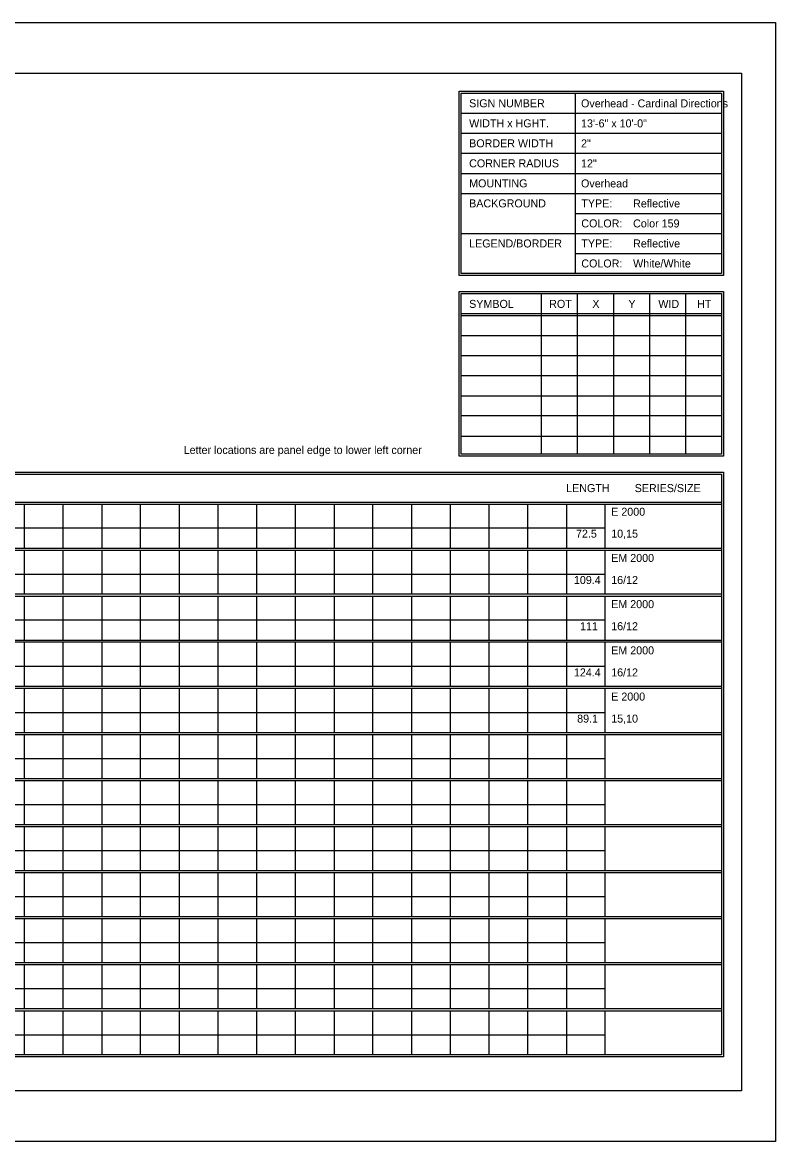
# Model space of a CAD drawing. Extents: x 1806251 to 1809821, y 414895 to 422886.
# Drawn here: x 1809679.34 to 1809684.89, y 415025.97 to 415034.23 of the extents above; entities that cross this region are included whole.
import ezdxf

# ---------------------------------------------------------------- set-up
doc = ezdxf.new("R2010")
doc.units = 0
doc.layers.add('GSSHT', color=7, linetype='Continuous')

msp = doc.modelspace()

# ---------------------------------------------------------------- linework, layer by layer
at = {"layer": 'GSSHT'}
for p, q in [((1809672.1349, 415034.2262), (1809684.8891, 415034.2262)), ((1809684.8891, 415034.2262), (1809684.8891, 415025.9725)), ((1809683.4126, 415033.7035), (1809683.4126, 415032.3747)), ((1809682.571, 415033.5559), (1809684.4905, 415033.5559)), ((1809682.571, 415033.4082), (1809684.4905, 415033.4082)), ((1809682.571, 415033.2606), (1809684.4905, 415033.2606)), ((1809682.571, 415033.1129), (1809684.4905, 415033.1129)), ((1809682.571, 415032.9653), (1809684.4905, 415032.9653)), ((1809683.4126, 415032.8176), (1809684.4905, 415032.8176)), ((1809682.571, 415032.67), (1809684.4905, 415032.67)), ((1809683.4126, 415032.5223), (1809684.4905, 415032.5223)), ((1809683.1616, 415032.227), (1809683.1616, 415031.0428)), ((1809683.4274, 415032.227), (1809683.4274, 415031.0428)), ((1809683.6931, 415032.227), (1809683.6931, 415031.0428)), ((1809683.9589, 415032.227), (1809683.9589, 415031.0428)), ((1809684.2247, 415032.227), (1809684.2247, 415031.0428)), ((1809682.571, 415032.0794), (1809684.4905, 415032.0794)), ((1809682.571, 415032.0646), (1809684.4905, 415032.0646)), ((1809682.571, 415031.9169), (1809684.4905, 415031.9169)), ((1809682.571, 415031.7693), (1809684.4905, 415031.7693)), ((1809682.571, 415031.6216), (1809684.4905, 415031.6216)), ((1809682.571, 415031.471), (1809684.4905, 415031.471)), ((1809682.571, 415031.3263), (1809684.4905, 415031.3263)), ((1809682.571, 415031.1757), (1809684.4905, 415031.1757)), ((1809672.7816, 415030.6885), (1809684.4905, 415030.6885)), ((1809672.7816, 415030.6737), (1809684.4905, 415030.6737)), ((1809679.3492, 415030.6737), (1809679.3492, 415030.3489)), ((1809679.6357, 415030.6737), (1809679.6357, 415030.3489)), ((1809679.9221, 415030.6737), (1809679.9221, 415030.3489)), ((1809680.2056, 415030.6737), (1809680.2056, 415030.3489)), ((1809680.492, 415030.6737), (1809680.492, 415030.3489)), ((1809680.7785, 415030.6737), (1809680.7785, 415030.3489)), ((1809681.062, 415030.6737), (1809681.062, 415030.3489)), ((1809681.3484, 415030.6737), (1809681.3484, 415030.3489)), ((1809681.6349, 415030.6737), (1809681.6349, 415030.3489)), ((1809681.9184, 415030.6737), (1809681.9184, 415030.3489)), ((1809682.2048, 415030.6737), (1809682.2048, 415030.3489)), ((1809682.4913, 415030.6737), (1809682.4913, 415030.3489)), ((1809682.7747, 415030.6737), (1809682.7747, 415030.3489)), ((1809683.0612, 415030.6737), (1809683.0612, 415030.3489)), ((1809683.3476, 415030.6737), (1809683.3476, 415030.3489)), ((1809683.6311, 415030.6737), (1809683.6311, 415030.3489)), ((1809672.7816, 415030.4995), (1809683.6311, 415030.4995)), ((1809672.7816, 415030.3489), (1809684.4905, 415030.3489)), ((1809672.7816, 415030.3341), (1809684.4905, 415030.3341)), ((1809679.3492, 415030.3341), (1809679.3492, 415030.0122)), ((1809679.6357, 415030.3341), (1809679.6357, 415030.0122)), ((1809679.9221, 415030.3341), (1809679.9221, 415030.0122)), ((1809680.2056, 415030.3341), (1809680.2056, 415030.0122)), ((1809680.492, 415030.3341), (1809680.492, 415030.0122)), ((1809680.7785, 415030.3341), (1809680.7785, 415030.0122)), ((1809681.062, 415030.3341), (1809681.062, 415030.0122)), ((1809681.3484, 415030.3341), (1809681.3484, 415030.0122)), ((1809681.6349, 415030.3341), (1809681.6349, 415030.0122)), ((1809681.9184, 415030.3341), (1809681.9184, 415030.0122)), ((1809682.2048, 415030.3341), (1809682.2048, 415030.0122)), ((1809682.4913, 415030.3341), (1809682.4913, 415030.0122)), ((1809682.7747, 415030.3341), (1809682.7747, 415030.0122)), ((1809683.0612, 415030.3341), (1809683.0612, 415030.0122)), ((1809683.3476, 415030.3341), (1809683.3476, 415030.0122)), ((1809683.6311, 415030.3341), (1809683.6311, 415030.0122)), ((1809672.7816, 415030.1569), (1809683.6311, 415030.1569)), ((1809672.7816, 415030.0122), (1809684.4905, 415030.0122)), ((1809672.7816, 415029.9945), (1809684.4905, 415029.9945)), ((1809679.3492, 415029.9945), (1809679.3492, 415029.6697)), ((1809679.6357, 415029.9945), (1809679.6357, 415029.6697)), ((1809679.9221, 415029.9945), (1809679.9221, 415029.6697)), ((1809680.2056, 415029.9945), (1809680.2056, 415029.6697)), ((1809680.492, 415029.9945), (1809680.492, 415029.6697)), ((1809680.7785, 415029.9945), (1809680.7785, 415029.6697)), ((1809681.062, 415029.9945), (1809681.062, 415029.6697)), ((1809681.3484, 415029.9945), (1809681.3484, 415029.6697)), ((1809681.6349, 415029.9945), (1809681.6349, 415029.6697)), ((1809681.9184, 415029.9945), (1809681.9184, 415029.6697)), ((1809682.2048, 415029.9945), (1809682.2048, 415029.6697)), ((1809682.4913, 415029.9945), (1809682.4913, 415029.6697)), ((1809682.7747, 415029.9945), (1809682.7747, 415029.6697)), ((1809683.0612, 415029.9945), (1809683.0612, 415029.6697)), ((1809683.3476, 415029.9945), (1809683.3476, 415029.6697)), ((1809683.6311, 415029.9945), (1809683.6311, 415029.6697)), ((1809672.7816, 415029.8203), (1809683.6311, 415029.8203)), ((1809672.7816, 415029.6697), (1809684.4905, 415029.6697)), ((1809672.7816, 415029.6579), (1809684.4905, 415029.6579)), ((1809679.3492, 415029.6579), (1809679.3492, 415029.3301)), ((1809679.6357, 415029.6579), (1809679.6357, 415029.3301)), ((1809679.9221, 415029.6579), (1809679.9221, 415029.3301)), ((1809680.2056, 415029.6579), (1809680.2056, 415029.3301)), ((1809680.492, 415029.6579), (1809680.492, 415029.3301)), ((1809680.7785, 415029.6579), (1809680.7785, 415029.3301)), ((1809681.062, 415029.6579), (1809681.062, 415029.3301)), ((1809681.3484, 415029.6579), (1809681.3484, 415029.3301)), ((1809681.6349, 415029.6579), (1809681.6349, 415029.3301)), ((1809681.9184, 415029.6579), (1809681.9184, 415029.3301)), ((1809682.2048, 415029.6579), (1809682.2048, 415029.3301)), ((1809682.4913, 415029.6579), (1809682.4913, 415029.3301)), ((1809682.7747, 415029.6579), (1809682.7747, 415029.3301)), ((1809683.0612, 415029.6579), (1809683.0612, 415029.3301)), ((1809683.3476, 415029.6579), (1809683.3476, 415029.3301)), ((1809683.6311, 415029.6579), (1809683.6311, 415029.3301)), ((1809672.7816, 415029.4777), (1809683.6311, 415029.4777)), ((1809672.7816, 415029.3301), (1809684.4905, 415029.3301)), ((1809672.7816, 415029.3153), (1809684.4905, 415029.3153)), ((1809679.3492, 415029.3153), (1809679.3492, 415028.9905)), ((1809679.6357, 415029.3153), (1809679.6357, 415028.9905)), ((1809679.9221, 415029.3153), (1809679.9221, 415028.9905)), ((1809680.2056, 415029.3153), (1809680.2056, 415028.9905)), ((1809680.492, 415029.3153), (1809680.492, 415028.9905)), ((1809680.7785, 415029.3153), (1809680.7785, 415028.9905)), ((1809681.062, 415029.3153), (1809681.062, 415028.9905)), ((1809681.3484, 415029.3153), (1809681.3484, 415028.9905)), ((1809681.6349, 415029.3153), (1809681.6349, 415028.9905)), ((1809681.9184, 415029.3153), (1809681.9184, 415028.9905)), ((1809682.2048, 415029.3153), (1809682.2048, 415028.9905)), ((1809682.4913, 415029.3153), (1809682.4913, 415028.9905)), ((1809682.7747, 415029.3153), (1809682.7747, 415028.9905)), ((1809683.0612, 415029.3153), (1809683.0612, 415028.9905)), ((1809683.3476, 415029.3153), (1809683.3476, 415028.9905)), ((1809683.6311, 415029.3153), (1809683.6311, 415028.9905)), ((1809672.7816, 415029.1381), (1809683.6311, 415029.1381)), ((1809672.7816, 415028.9905), (1809684.4905, 415028.9905)), ((1809672.7816, 415028.9757), (1809684.4905, 415028.9757)), ((1809679.3492, 415028.9757), (1809679.3492, 415028.6509)), ((1809679.6357, 415028.9757), (1809679.6357, 415028.6509)), ((1809679.9221, 415028.9757), (1809679.9221, 415028.6509)), ((1809680.2056, 415028.9757), (1809680.2056, 415028.6509)), ((1809680.492, 415028.9757), (1809680.492, 415028.6509)), ((1809680.7785, 415028.9757), (1809680.7785, 415028.6509)), ((1809681.062, 415028.9757), (1809681.062, 415028.6509)), ((1809681.3484, 415028.9757), (1809681.3484, 415028.6509)), ((1809681.6349, 415028.9757), (1809681.6349, 415028.6509)), ((1809681.9184, 415028.9757), (1809681.9184, 415028.6509)), ((1809682.2048, 415028.9757), (1809682.2048, 415028.6509)), ((1809682.4913, 415028.9757), (1809682.4913, 415028.6509)), ((1809682.7747, 415028.9757), (1809682.7747, 415028.6509)), ((1809683.0612, 415028.9757), (1809683.0612, 415028.6509)), ((1809683.3476, 415028.9757), (1809683.3476, 415028.6509)), ((1809683.6311, 415028.9757), (1809683.6311, 415028.6509)), ((1809672.7816, 415028.7985), (1809683.6311, 415028.7985)), ((1809672.7816, 415028.6509), (1809684.4905, 415028.6509)), ((1809672.7816, 415028.6361), (1809684.4905, 415028.6361)), ((1809679.3492, 415028.6361), (1809679.3492, 415028.3113)), ((1809679.6357, 415028.6361), (1809679.6357, 415028.3113)), ((1809679.9221, 415028.6361), (1809679.9221, 415028.3113)), ((1809680.2056, 415028.6361), (1809680.2056, 415028.3113)), ((1809680.492, 415028.6361), (1809680.492, 415028.3113)), ((1809680.7785, 415028.6361), (1809680.7785, 415028.3113)), ((1809681.062, 415028.6361), (1809681.062, 415028.3113)), ((1809681.3484, 415028.6361), (1809681.3484, 415028.3113)), ((1809681.6349, 415028.6361), (1809681.6349, 415028.3113)), ((1809681.9184, 415028.6361), (1809681.9184, 415028.3113)), ((1809682.2048, 415028.6361), (1809682.2048, 415028.3113)), ((1809682.4913, 415028.6361), (1809682.4913, 415028.3113)), ((1809682.7747, 415028.6361), (1809682.7747, 415028.3113)), ((1809683.0612, 415028.6361), (1809683.0612, 415028.3113)), ((1809683.3476, 415028.6361), (1809683.3476, 415028.3113)), ((1809683.6311, 415028.6361), (1809683.6311, 415028.3113)), ((1809672.7816, 415028.4589), (1809683.6311, 415028.4589)), ((1809672.7816, 415028.3113), (1809684.4905, 415028.3113)), ((1809672.7816, 415028.2965), (1809684.4905, 415028.2965)), ((1809679.3492, 415028.2965), (1809679.3492, 415027.9717)), ((1809679.6357, 415028.2965), (1809679.6357, 415027.9717)), ((1809679.9221, 415028.2965), (1809679.9221, 415027.9717)), ((1809680.2056, 415028.2965), (1809680.2056, 415027.9717)), ((1809680.492, 415028.2965), (1809680.492, 415027.9717)), ((1809680.7785, 415028.2965), (1809680.7785, 415027.9717)), ((1809681.062, 415028.2965), (1809681.062, 415027.9717)), ((1809681.3484, 415028.2965), (1809681.3484, 415027.9717)), ((1809681.6349, 415028.2965), (1809681.6349, 415027.9717)), ((1809681.9184, 415028.2965), (1809681.9184, 415027.9717)), ((1809682.2048, 415028.2965), (1809682.2048, 415027.9717)), ((1809682.4913, 415028.2965), (1809682.4913, 415027.9717)), ((1809682.7747, 415028.2965), (1809682.7747, 415027.9717)), ((1809683.0612, 415028.2965), (1809683.0612, 415027.9717)), ((1809683.3476, 415028.2965), (1809683.3476, 415027.9717)), ((1809683.6311, 415028.2965), (1809683.6311, 415027.9717)), ((1809672.7816, 415028.1193), (1809683.6311, 415028.1193)), ((1809672.7816, 415027.9717), (1809684.4905, 415027.9717)), ((1809672.7816, 415027.9569), (1809684.4905, 415027.9569)), ((1809679.3492, 415027.9569), (1809679.3492, 415027.6321)), ((1809679.6357, 415027.9569), (1809679.6357, 415027.6321)), ((1809679.9221, 415027.9569), (1809679.9221, 415027.6321)), ((1809680.2056, 415027.9569), (1809680.2056, 415027.6321)), ((1809680.492, 415027.9569), (1809680.492, 415027.6321)), ((1809680.7785, 415027.9569), (1809680.7785, 415027.6321)), ((1809681.062, 415027.9569), (1809681.062, 415027.6321)), ((1809681.3484, 415027.9569), (1809681.3484, 415027.6321)), ((1809681.6349, 415027.9569), (1809681.6349, 415027.6321)), ((1809681.9184, 415027.9569), (1809681.9184, 415027.6321)), ((1809682.2048, 415027.9569), (1809682.2048, 415027.6321)), ((1809682.4913, 415027.9569), (1809682.4913, 415027.6321)), ((1809682.7747, 415027.9569), (1809682.7747, 415027.6321)), ((1809683.0612, 415027.9569), (1809683.0612, 415027.6321)), ((1809683.3476, 415027.9569), (1809683.3476, 415027.6321)), ((1809683.6311, 415027.9569), (1809683.6311, 415027.6321)), ((1809672.7816, 415027.7797), (1809683.6311, 415027.7797)), ((1809672.7816, 415027.6321), (1809684.4905, 415027.6321)), ((1809672.7816, 415027.6173), (1809684.4905, 415027.6173)), ((1809679.3492, 415027.6173), (1809679.3492, 415027.2925)), ((1809679.6357, 415027.6173), (1809679.6357, 415027.2925)), ((1809679.9221, 415027.6173), (1809679.9221, 415027.2925)), ((1809680.2056, 415027.6173), (1809680.2056, 415027.2925)), ((1809680.492, 415027.6173), (1809680.492, 415027.2925)), ((1809680.7785, 415027.6173), (1809680.7785, 415027.2925)), ((1809681.062, 415027.6173), (1809681.062, 415027.2925)), ((1809681.3484, 415027.6173), (1809681.3484, 415027.2925)), ((1809681.6349, 415027.6173), (1809681.6349, 415027.2925)), ((1809681.9184, 415027.6173), (1809681.9184, 415027.2925)), ((1809682.2048, 415027.6173), (1809682.2048, 415027.2925)), ((1809682.4913, 415027.6173), (1809682.4913, 415027.2925)), ((1809682.7747, 415027.6173), (1809682.7747, 415027.2925)), ((1809683.0612, 415027.6173), (1809683.0612, 415027.2925)), ((1809683.3476, 415027.6173), (1809683.3476, 415027.2925)), ((1809683.6311, 415027.6173), (1809683.6311, 415027.2925)), ((1809672.7816, 415027.4401), (1809683.6311, 415027.4401)), ((1809672.7816, 415027.2925), (1809684.4905, 415027.2925)), ((1809672.7816, 415027.2777), (1809684.4905, 415027.2777)), ((1809679.3492, 415027.2777), (1809679.3492, 415026.9529)), ((1809679.6357, 415027.2777), (1809679.6357, 415026.9529)), ((1809679.9221, 415027.2777), (1809679.9221, 415026.9529)), ((1809680.2056, 415027.2777), (1809680.2056, 415026.9529)), ((1809680.492, 415027.2777), (1809680.492, 415026.9529)), ((1809680.7785, 415027.2777), (1809680.7785, 415026.9529)), ((1809681.062, 415027.2777), (1809681.062, 415026.9529)), ((1809681.3484, 415027.2777), (1809681.3484, 415026.9529)), ((1809681.6349, 415027.2777), (1809681.6349, 415026.9529)), ((1809681.9184, 415027.2777), (1809681.9184, 415026.9529)), ((1809682.2048, 415027.2777), (1809682.2048, 415026.9529)), ((1809682.4913, 415027.2777), (1809682.4913, 415026.9529)), ((1809682.7747, 415027.2777), (1809682.7747, 415026.9529)), ((1809683.0612, 415027.2777), (1809683.0612, 415026.9529)), ((1809683.3476, 415027.2777), (1809683.3476, 415026.9529)), ((1809683.6311, 415027.2777), (1809683.6311, 415026.9529)), ((1809672.7816, 415027.1005), (1809683.6311, 415027.1005)), ((1809672.7816, 415026.9529), (1809684.4905, 415026.9529)), ((1809672.7816, 415026.9381), (1809684.4905, 415026.9381)), ((1809679.3492, 415026.9381), (1809679.3492, 415026.6133)), ((1809679.6357, 415026.9381), (1809679.6357, 415026.6133)), ((1809679.9221, 415026.9381), (1809679.9221, 415026.6133)), ((1809680.2056, 415026.9381), (1809680.2056, 415026.6133)), ((1809680.492, 415026.9381), (1809680.492, 415026.6133)), ((1809680.7785, 415026.9381), (1809680.7785, 415026.6133)), ((1809681.062, 415026.9381), (1809681.062, 415026.6133)), ((1809681.3484, 415026.9381), (1809681.3484, 415026.6133)), ((1809681.6349, 415026.9381), (1809681.6349, 415026.6133)), ((1809681.9184, 415026.9381), (1809681.9184, 415026.6133)), ((1809682.2048, 415026.9381), (1809682.2048, 415026.6133)), ((1809682.4913, 415026.9381), (1809682.4913, 415026.6133)), ((1809682.7747, 415026.9381), (1809682.7747, 415026.6133)), ((1809683.0612, 415026.9381), (1809683.0612, 415026.6133)), ((1809683.3476, 415026.9381), (1809683.3476, 415026.6133)), ((1809683.6311, 415026.9381), (1809683.6311, 415026.6133)), ((1809672.7816, 415026.7609), (1809683.6311, 415026.7609)), ((1809684.8891, 415025.9725), (1809672.1349, 415025.9725))]:
    msp.add_line(p, q, dxfattribs=at)
for points in [[(1809672.634, 415033.8512), (1809684.6381, 415033.8512), (1809684.6381, 415026.3475), (1809672.634, 415026.3475)], [(1809682.5562, 415033.7183), (1809684.5052, 415033.7183), (1809684.5052, 415032.3599), (1809682.5562, 415032.3599)], [(1809682.571, 415033.7035), (1809684.4905, 415033.7035), (1809684.4905, 415032.3747), (1809682.571, 415032.3747)], [(1809682.5562, 415032.2418), (1809684.5052, 415032.2418), (1809684.5052, 415031.0281), (1809682.5562, 415031.0281)], [(1809682.571, 415032.227), (1809684.4905, 415032.227), (1809684.4905, 415031.0428), (1809682.571, 415031.0428)], [(1809672.7669, 415030.91), (1809684.5052, 415030.91), (1809684.5052, 415026.5985), (1809672.7669, 415026.5985)], [(1809672.7816, 415030.8952), (1809684.4905, 415030.8952), (1809684.4905, 415026.6133), (1809672.7816, 415026.6133)]]:
    msp.add_lwpolyline(points, close=True, dxfattribs=at)

# ---------------------------------------------------------------- texts
for s, height, p in [('SIGN NUMBER', 0.059055, (1809682.63, 415033.6002)), ('Overhead - Cardinal Directions', 0.059025, (1809683.4549, 415033.5994)), ('WIDTH x HGHT.', 0.059055, (1809682.63, 415033.4525)), ('13\'-6" x 10\'-0"', 0.059025, (1809683.4549, 415033.4519)), ('BORDER WIDTH', 0.059055, (1809682.63, 415033.3049)), ('2"', 0.05903, (1809683.4549, 415033.3043)), ('CORNER RADIUS', 0.059055, (1809682.63, 415033.1572)), ('12"', 0.05903, (1809683.4549, 415033.1568)), ('MOUNTING', 0.05906, (1809682.63, 415033.0096)), ('Overhead', 0.05903, (1809683.4549, 415033.0092)), ('BACKGROUND', 0.05906, (1809682.63, 415032.8619)), ('TYPE:', 0.05906, (1809683.4569, 415032.8619)), ('Reflective', 0.05903, (1809683.8386, 415032.8616)), ('COLOR:', 0.05906, (1809683.4569, 415032.7143)), ('Color 159', 0.05903, (1809683.8386, 415032.7141)), ('LEGEND/BORDER', 0.059055, (1809682.63, 415032.5666)), ('TYPE:', 0.05906, (1809683.4569, 415032.5666)), ('Reflective', 0.05903, (1809683.8386, 415032.5665)), ('COLOR:', 0.05906, (1809683.4569, 415032.419)), ('White/White', 0.059025, (1809683.8386, 415032.4189)), ('SYMBOL', 0.05906, (1809682.63, 415032.1207)), ('ROT', 0.05906, (1809683.22, 415032.1207)), ('X', 0.0591, (1809683.538, 415032.1207)), ('Y', 0.0591, (1809683.8041, 415032.1207)), ('WID', 0.05906, (1809684.0246, 415032.1207)), ('HT', 0.05906, (1809684.3102, 415032.1207)), ('Letter locations are panel edge to lower left corner', 0.059025, (1809680.5257, 415031.0437)), ('LENGTH', 0.05906, (1809683.345, 415030.7623)), ('SERIES/SIZE', 0.059061, (1809683.8502, 415030.7623)), ('E 2000', 0.05903, (1809683.6773, 415030.5879)), ('72.5', 0.05903, (1809683.4174, 415030.4263)), ('10,15', 0.05903, (1809683.6773, 415030.4263)), ('EM 2000', 0.05903, (1809683.6772, 415030.2472)), ('109.4', 0.05903, (1809683.4024, 415030.0846)), ('16/12', 0.05903, (1809683.6772, 415030.0846)), ('EM 2000', 0.05903, (1809683.6772, 415029.9065)), ('111', 0.05903, (1809683.4478, 415029.7438)), ('16/12', 0.05903, (1809683.6772, 415029.7438)), ('EM 2000', 0.05903, (1809683.6772, 415029.5657)), ('124.4', 0.05903, (1809683.4023, 415029.4031)), ('16/12', 0.05903, (1809683.6772, 415029.4031)), ('E 2000', 0.05903, (1809683.6772, 415029.225)), ('89.1', 0.05903, (1809683.4263, 415029.0623)), ('15,10', 0.05903, (1809683.6772, 415029.0623))]:
    msp.add_text(s, height=height, dxfattribs=at).set_placement(p)

doc.saveas('drawing.dxf')
